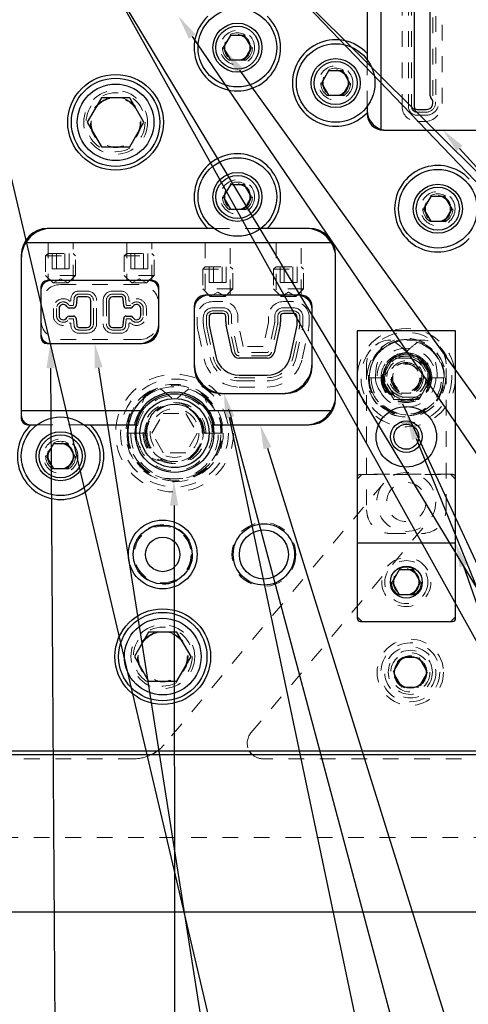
# Model space of a CAD drawing. Header units: inches. Extents: x 1802 to 2468, y -208 to -72.
# Tile 349 of 595: x 2078.8 to 2081.66, y -93.86 to -87.59. Entities that reach past the tile are written whole.
import ezdxf

# ---------------------------------------------------------------- set-up
doc = ezdxf.new("R2010")
doc.units = ezdxf.units.IN
doc.header["$LTSCALE"] = 0.5
doc.header["$MEASUREMENT"] = 0
doc.linetypes.add('HIDDEN', pattern=[0.225, 0.15, -0.075])
for name, color, linetype in [('DIE-M-S', 8, 'Continuous'), ('DIE-M-S2', 1, 'Continuous'), ('DIE-M-S3', 8, 'Continuous'), ('DSS-M-S', 53, 'Continuous'), ('SID-M-S', 105, 'Continuous'), ('SVD-M-S', 8, 'Continuous')]:
    doc.layers.add(name, color=color, linetype=linetype)

msp = doc.modelspace()

# ---------------------------------------------------------------- linework, layer by layer
at = {"layer": 'DIE-M-S', "linetype": 'Continuous', "lineweight": 25}
for p, q in [((2081.01416, -87.0631), (2081.01416, -87.80436)), ((2081.01416, -87.80436), (2081.01416, -87.8431)), ((2081.01416, -88.1431), (2081.01416, -88.18185)), ((2081.01416, -88.18185), (2081.01416, -88.1881)), ((2081.11916, -88.2931), (2081.86416, -88.2931)), ((2080.00041, -88.9181), (2078.98416, -88.9181)), ((2080.03916, -88.9181), (2080.00041, -88.9181)), ((2080.03916, -88.9181), (2080.00041, -88.9181)), ((2080.3779, -88.9181), (2080.33916, -88.9181)), ((2080.3779, -88.9181), (2080.33916, -88.9181)), ((2080.64416, -88.9181), (2080.3779, -88.9181)), ((2078.8426, -89.0081), (2080.78571, -89.0081)), ((2078.81416, -89.0881), (2078.81416, -90.1281)), ((2080.81416, -89.9981), (2080.81416, -89.0881)), ((2078.81416, -89.1081), (2078.81416, -90.0781)), ((2080.81416, -89.9781), (2080.81416, -89.1081)), ((2079.64916, -89.25072), (2078.97916, -89.25072)), ((2078.93916, -89.29072), (2078.93916, -89.61072)), ((2079.68916, -89.54572), (2079.68916, -89.29072)), ((2080.59416, -89.3436), (2079.98416, -89.3436)), ((2079.91416, -89.4136), (2079.91416, -89.7986)), ((2080.66416, -89.7986), (2080.66416, -89.4136)), ((2078.97916, -89.65072), (2079.58416, -89.65072)), ((2080.08416, -89.9686), (2080.49416, -89.9686)), ((2079.57169, -90.0781), (2078.81416, -90.0781)), ((2080.78571, -90.0781), (2080.00663, -90.0781)), ((2078.85416, -90.1681), (2078.87541, -90.1681)), ((2078.87541, -90.1681), (2078.91416, -90.1681)), ((2078.87541, -90.1681), (2078.91416, -90.1681)), ((2079.21416, -90.1681), (2079.2529, -90.1681)), ((2079.21416, -90.1681), (2079.2529, -90.1681)), ((2079.2529, -90.1681), (2079.54473, -90.1681)), ((2080.03358, -90.1681), (2080.64416, -90.1681)), ((2081.57677, -90.4992), (2081.57616, -90.49686)), ((2081.57716, -90.5031), (2081.57677, -90.4992)), ((2081.57716, -91.3991), (2081.57716, -90.5031)), ((2080.95116, -90.9191), (2080.95116, -91.3991)), ((2080.97116, -91.4191), (2081.55716, -91.4191)), ((2069.16416, -92.2431), (2083.66416, -92.2431))]:
    msp.add_line(p, q, dxfattribs=at)
at = {"layer": 'DIE-M-S', "linetype": 'HIDDEN', "lineweight": 18}
for p, q in [((2081.01416, -87.8431), (2081.01416, -88.1431)), ((2080.33916, -88.9181), (2080.03916, -88.9181)), ((2080.33916, -88.9181), (2080.03916, -88.9181)), ((2078.98466, -89.0081), (2078.98466, -89.25072)), ((2079.14366, -89.25072), (2079.14366, -89.0081)), ((2079.48466, -89.0081), (2079.48466, -89.25072)), ((2079.64366, -89.25072), (2079.64366, -89.0081)), ((2079.98466, -89.0081), (2079.98466, -89.3436)), ((2080.14366, -89.3436), (2080.14366, -89.0081)), ((2080.43466, -89.0081), (2080.43466, -89.3436)), ((2080.59366, -89.3436), (2080.59366, -89.0081)), ((2078.91416, -90.1681), (2079.21416, -90.1681)), ((2078.91416, -90.1681), (2079.21416, -90.1681)), ((2081.55716, -90.4831), (2080.97116, -90.4831))]:
    msp.add_line(p, q, dxfattribs=at)
for centre, radius in [((2080.18916, -87.7681), 0.0795), ((2080.81416, -87.9931), 0.0795), ((2079.41416, -88.2431), 0.203), ((2080.18916, -88.7181), 0.0795), ((2081.46416, -88.7931), 0.0795), ((2081.26416, -89.8681), 0.1875), ((2079.06416, -90.3681), 0.0795), ((2079.71416, -91.6431), 0.203)]:
    msp.add_circle(centre, radius, dxfattribs=at)
at = {"layer": 'DIE-M-S', "linetype": 'Continuous', "lineweight": 25}
for centre, radius in [((2079.41416, -88.2431), 0.3045), ((2079.71416, -90.9931), 0.21875), ((2079.71416, -90.9931), 0.1875), ((2080.35762, -90.9931), 0.195), ((2080.35762, -90.9931), 0.15625), ((2079.71416, -91.6431), 0.3045), ((2081.28916, -91.7431), 0.1005)]:
    msp.add_circle(centre, radius, dxfattribs=at)
for centre, radius, start, end in [((2080.18916, -87.7681), 0.275, 133.341758, 46.658242), ((2080.81416, -87.9931), 0.275, 43.341758, 316.658242), ((2081.11916, -88.1881), 0.105, 180, 270), ((2080.18916, -88.7181), 0.275, 313.341758, 226.658242), ((2081.46416, -88.7931), 0.275, 43.341758, 316.658242), ((2078.98416, -89.0881), 0.17, 90, 180), ((2079.00416, -89.1081), 0.19, 90, 148.243136), ((2080.62416, -89.1081), 0.19, 31.756864, 90), ((2080.64416, -89.0881), 0.17, 0, 90), ((2079.00416, -89.1081), 0.19, 148.243136, 180), ((2080.62416, -89.1081), 0.19, 0, 31.756864), ((2078.97916, -89.29072), 0.04, 90, 180), ((2079.64916, -89.29072), 0.04, 0, 90), ((2079.98416, -89.4136), 0.07, 90, 180), ((2080.59416, -89.4136), 0.07, 0, 90), ((2079.58416, -89.54572), 0.105, 270, 0), ((2078.97916, -89.61072), 0.04, 180, 270), ((2080.08416, -89.7986), 0.17, 180, 270), ((2080.49416, -89.7986), 0.17, 270, 0), ((2079.78916, -90.2206), 0.26, 33.235182, 146.764818), ((2080.64416, -89.9981), 0.17, 270, 0), ((2080.62416, -89.9781), 0.19, 328.243136, 0), ((2079.78916, -90.2206), 0.26, 146.764818, 168.350562), ((2079.78916, -90.2206), 0.26, 11.649438, 33.235182), ((2080.62416, -89.9781), 0.19, 270, 328.243136), ((2078.87416, -90.1081), 0.06, 180, 270), ((2078.85416, -90.1281), 0.04, 180, 270), ((2079.06416, -90.3681), 0.275, 133.341758, 46.658242), ((2080.97116, -91.3991), 0.02, 180, 270), ((2081.55716, -91.3991), 0.02, 270, 0)]:
    msp.add_arc(centre, radius, start, end, dxfattribs=at)
at = {"layer": 'DIE-M-S', "linetype": 'HIDDEN', "lineweight": 18}
for centre, start, end in [((2080.97116, -90.5031), 90, 180), ((2081.55716, -90.5031), 18.194872, 90)]:
    msp.add_arc(centre, 0.02, start, end, dxfattribs=at)
at = {"layer": 'DIE-M-S2', "linetype": 'Continuous', "lineweight": 25}
for p, q in [((2081.10416, -88.2881), (2081.10416, -86.92155)), ((2081.31339, -87.06322), (2081.31339, -88.14322)), ((2081.41559, -88.07549), (2081.41559, -87.06322)), ((2081.01416, -87.80436), (2081.01416, -87.8431)), ((2081.01416, -88.1431), (2081.01416, -88.1681)), ((2081.33199, -88.16182), (2081.38987, -88.16182)), ((2081.13916, -88.2931), (2081.85709, -88.2931)), ((2079.62916, -89.25072), (2078.99916, -89.25072)), ((2078.93916, -89.31072), (2078.93916, -89.59072)), ((2079.68916, -89.52572), (2079.68916, -89.31072)), ((2080.57416, -89.3436), (2080.00416, -89.3436)), ((2079.16657, -89.36553), (2079.16266, -89.41015)), ((2079.23306, -89.35312), (2079.18012, -89.35312)), ((2079.25666, -89.52472), (2079.25666, -89.37672)), ((2079.37166, -89.37672), (2079.37166, -89.52472)), ((2079.4482, -89.35312), (2079.39526, -89.35312)), ((2079.46566, -89.41015), (2079.46175, -89.36553)), ((2079.05446, -89.42843), (2079.05446, -89.47301)), ((2079.14664, -89.42483), (2079.11816, -89.42483)), ((2079.51016, -89.42483), (2079.48168, -89.42483)), ((2079.57386, -89.47301), (2079.57386, -89.42843)), ((2079.91416, -89.4336), (2079.91416, -89.7786)), ((2080.09699, -89.46), (2080.03199, -89.46)), ((2080.54632, -89.46), (2080.48132, -89.46)), ((2080.66416, -89.7786), (2080.66416, -89.4336)), ((2079.11816, -89.47661), (2079.14664, -89.47661)), ((2079.16266, -89.49129), (2079.16657, -89.5359)), ((2079.46175, -89.5359), (2079.46566, -89.49129)), ((2079.48168, -89.47661), (2079.51016, -89.47661)), ((2080.00839, -89.4836), (2080.00839, -89.51311)), ((2080.11559, -89.51311), (2080.11559, -89.4786)), ((2080.15602, -89.70908), (2080.11776, -89.53327)), ((2080.46056, -89.53327), (2080.4223, -89.70908)), ((2080.46272, -89.4786), (2080.46272, -89.51311)), ((2080.56992, -89.51311), (2080.56992, -89.4836)), ((2079.18012, -89.54832), (2079.23306, -89.54832)), ((2079.39526, -89.54832), (2079.4482, -89.54832)), ((2080.01301, -89.55606), (2080.05127, -89.73188)), ((2080.52704, -89.73188), (2080.5653, -89.55606)), ((2078.99916, -89.65072), (2079.56416, -89.65072)), ((2080.37773, -89.745), (2080.20059, -89.745)), ((2080.20059, -89.8522), (2080.37773, -89.8522)), ((2080.10416, -89.9686), (2080.47416, -89.9686))]:
    msp.add_line(p, q, dxfattribs=at)
at = {"layer": 'DIE-M-S2', "linetype": 'HIDDEN', "lineweight": 18}
msp.add_line((2081.01416, -87.8431), (2081.01416, -88.1431), dxfattribs=at)
at = {"layer": 'DIE-M-S2', "linetype": 'Continuous', "lineweight": 25}
for centre, radius, start, end in [((2081.38987, -88.11822), 0.0436, 270, 45.40429), ((2081.43199, -88.07549), 0.0164, 180, 225.40429), ((2081.33199, -88.14322), 0.0186, 180, 270), ((2081.13916, -88.1681), 0.125, 180, 253.739795), ((2081.13916, -88.1681), 0.125, 253.739795, 270), ((2078.99916, -89.31072), 0.06, 90, 180), ((2079.62916, -89.31072), 0.06, 0, 90), ((2080.00416, -89.4336), 0.09, 90, 180), ((2080.57416, -89.4336), 0.09, 0, 90), ((2079.08069, -89.42843), 0.02624, 27.717748, 180), ((2079.18012, -89.36672), 0.0136, 90, 175), ((2079.23306, -89.37672), 0.0236, 0, 90), ((2079.39526, -89.37672), 0.0236, 90, 180), ((2079.4482, -89.36672), 0.0136, 5, 90), ((2079.54762, -89.42843), 0.02624, 0, 152.282252), ((2079.11816, -89.40875), 0.01609, 207.717748, 270), ((2079.14664, -89.40875), 0.01609, 270, 355), ((2079.48168, -89.40875), 0.01609, 185, 270), ((2079.51016, -89.40875), 0.01609, 270, 332.282252), ((2080.03199, -89.4836), 0.0236, 90, 180), ((2080.09699, -89.4786), 0.0186, 0, 90), ((2080.48132, -89.4786), 0.0186, 90, 180), ((2080.54632, -89.4836), 0.0236, 0, 90), ((2079.08069, -89.47301), 0.02624, 180, 332.282252), ((2079.11816, -89.49269), 0.01609, 90, 152.282252), ((2079.14664, -89.49269), 0.01609, 5, 90), ((2079.23306, -89.52472), 0.0236, 270, 0), ((2079.39526, -89.52472), 0.0236, 180, 270), ((2079.48168, -89.49269), 0.01609, 90, 175), ((2079.51016, -89.49269), 0.01609, 27.717748, 90), ((2079.54762, -89.47301), 0.02624, 207.717748, 0), ((2079.56416, -89.52572), 0.125, 270, 0), ((2080.21042, -89.51311), 0.20203, 180, 192.277006), ((2080.21042, -89.51311), 0.09483, 180, 192.277006), ((2080.3679, -89.51311), 0.09483, 347.722994, 0), ((2080.3679, -89.51311), 0.20203, 347.722994, 0), ((2078.99916, -89.59072), 0.06, 180, 270), ((2079.18012, -89.53472), 0.0136, 185, 270), ((2079.4482, -89.53472), 0.0136, 270, 355), ((2080.20059, -89.69938), 0.04561, 192.277006, 270), ((2080.37773, -89.69938), 0.04561, 270, 347.722994), ((2080.10416, -89.7786), 0.19, 180, 270), ((2080.20059, -89.69938), 0.15281, 192.277006, 270), ((2080.37773, -89.69938), 0.15281, 270, 347.722994), ((2080.47416, -89.7786), 0.19, 270, 0)]:
    msp.add_arc(centre, radius, start, end, dxfattribs=at)
at = {"layer": 'DIE-M-S3', "linetype": 'HIDDEN', "lineweight": 18}
for p, q in [((2081.27699, -87.06322), (2081.27699, -88.14322)), ((2081.29699, -87.06322), (2081.29699, -88.14322)), ((2081.43199, -88.07549), (2081.43199, -87.06322)), ((2081.45199, -88.06782), (2081.45199, -87.06322)), ((2081.33199, -88.17822), (2081.38987, -88.17822)), ((2081.33199, -88.19822), (2081.38987, -88.19822)), ((2079.23306, -89.31672), (2079.18012, -89.31672)), ((2079.23306, -89.33672), (2079.18012, -89.33672)), ((2079.4482, -89.31672), (2079.39526, -89.31672)), ((2079.4482, -89.33672), (2079.39526, -89.33672)), ((2079.14177, -89.40843), (2079.12125, -89.40843)), ((2079.13031, -89.36236), (2079.12903, -89.37695)), ((2079.15023, -89.3641), (2079.14675, -89.40387)), ((2079.27306, -89.52472), (2079.27306, -89.37672)), ((2079.29306, -89.52472), (2079.29306, -89.37672)), ((2079.33526, -89.37672), (2079.33526, -89.52472)), ((2079.35526, -89.37672), (2079.35526, -89.52472)), ((2079.48157, -89.40387), (2079.47809, -89.3641)), ((2079.50707, -89.40843), (2079.48655, -89.40843)), ((2079.49929, -89.37695), (2079.49801, -89.36236)), ((2079.01806, -89.42843), (2079.01806, -89.47301)), ((2079.03806, -89.42843), (2079.03806, -89.47301)), ((2079.59026, -89.47301), (2079.59026, -89.42843)), ((2079.61026, -89.47301), (2079.61026, -89.42843)), ((2080.09699, -89.4236), (2080.03199, -89.4236)), ((2080.09699, -89.4436), (2080.03199, -89.4436)), ((2080.54632, -89.4236), (2080.48132, -89.4236)), ((2080.54632, -89.4436), (2080.48132, -89.4436)), ((2079.12125, -89.49301), (2079.14177, -89.49301)), ((2079.12903, -89.52449), (2079.13031, -89.53908)), ((2079.14675, -89.49757), (2079.15023, -89.53733)), ((2079.47809, -89.53733), (2079.48157, -89.49757)), ((2079.48655, -89.49301), (2079.50707, -89.49301)), ((2079.49801, -89.53908), (2079.49929, -89.52449)), ((2079.97199, -89.4836), (2079.97199, -89.51311)), ((2079.99199, -89.4836), (2079.99199, -89.51311)), ((2080.13199, -89.51311), (2080.13199, -89.4786)), ((2080.17205, -89.70559), (2080.13379, -89.52978)), ((2080.15199, -89.51311), (2080.15199, -89.4786)), ((2080.19159, -89.70134), (2080.15333, -89.52553)), ((2080.42499, -89.52553), (2080.38673, -89.70134)), ((2080.44453, -89.52978), (2080.40627, -89.70559)), ((2080.42632, -89.4786), (2080.42632, -89.51311)), ((2080.44632, -89.4786), (2080.44632, -89.51311)), ((2080.58632, -89.51311), (2080.58632, -89.4836)), ((2080.60632, -89.51311), (2080.60632, -89.4836)), ((2079.18012, -89.56472), (2079.23306, -89.56472)), ((2079.18012, -89.58472), (2079.23306, -89.58472)), ((2079.39526, -89.56472), (2079.4482, -89.56472)), ((2079.39526, -89.58472), (2079.4482, -89.58472)), ((2079.97745, -89.5638), (2080.01571, -89.73962)), ((2079.99699, -89.55955), (2080.03525, -89.73536)), ((2080.54307, -89.73536), (2080.58133, -89.55955)), ((2080.56261, -89.73962), (2080.60087, -89.5638)), ((2081.36616, -89.6287), (2081.16116, -89.6287)), ((2081.36616, -89.6291), (2081.16116, -89.6291)), ((2080.37773, -89.7086), (2080.20059, -89.7086)), ((2080.37773, -89.7286), (2080.20059, -89.7286)), ((2081.01076, -89.7791), (2081.01076, -90.7091)), ((2081.01116, -89.7791), (2081.01116, -90.7091)), ((2081.51616, -90.7091), (2081.51616, -89.7791)), ((2081.51656, -90.7091), (2081.51656, -89.7791)), ((2080.20059, -89.8686), (2080.37773, -89.8686)), ((2080.20059, -89.8886), (2080.37773, -89.8886)), ((2081.23413, -89.9631), (2081.23413, -89.96753)), ((2081.23413, -89.96753), (2081.26366, -89.96753)), ((2081.26366, -89.96753), (2081.29319, -89.96753)), ((2081.29319, -89.96753), (2081.29319, -89.9631)), ((2080.98116, -90.4841), (2080.95116, -90.5141)), ((2080.98116, -90.4841), (2081.54616, -90.4841)), ((2081.57616, -90.5141), (2081.54616, -90.4841)), ((2081.16116, -90.8591), (2081.36616, -90.8591)), ((2081.16116, -90.8595), (2081.36616, -90.8595))]:
    msp.add_line(p, q, dxfattribs=at)
at = {"layer": 'DIE-M-S3', "linetype": 'Continuous', "lineweight": 25}
for p, q in [((2080.95116, -89.5691), (2080.95116, -90.9191)), ((2081.57616, -89.5691), (2080.95116, -89.5691)), ((2081.57616, -90.9191), (2081.57616, -89.5691)), ((2080.95116, -90.9191), (2081.57616, -90.9191)), ((2081.57616, -91.3891), (2081.57616, -90.9191)), ((2080.95116, -91.3891), (2080.98116, -91.4191)), ((2081.54616, -91.4191), (2081.57616, -91.3891))]:
    msp.add_line(p, q, dxfattribs=at)
at = {"layer": 'DIE-M-S3', "linetype": 'HIDDEN', "lineweight": 18}
for centre, radius in [((2081.26416, -89.8681), 0.28906), ((2081.26366, -89.8691), 0.25), ((2081.26416, -89.8681), 0.25), ((2081.26416, -89.8681), 0.1575), ((2081.26416, -89.8681), 0.125), ((2081.26366, -89.8691), 0.10827), ((2081.26366, -89.8691), 0.09843), ((2081.26416, -89.8681), 0.09475), ((2081.26366, -89.8691), 0.08858), ((2081.26366, -89.8691), 0.08661), ((2079.78916, -90.2206), 0.34375), ((2079.78916, -90.2206), 0.31), ((2079.78916, -90.2206), 0.24), ((2079.78916, -90.2206), 0.155), ((2081.26366, -90.6591), 0.1875), ((2081.26366, -90.6591), 0.125), ((2079.71416, -90.9931), 0.19), ((2080.35762, -90.9931), 0.20312), ((2081.28916, -91.7431), 0.211), ((2081.28916, -91.7431), 0.1405)]:
    msp.add_circle(centre, radius, dxfattribs=at)
at = {"layer": 'DIE-M-S3', "linetype": 'Continuous', "lineweight": 25}
for centre, radius in [((2079.78916, -90.2206), 0.25), ((2079.78916, -90.2206), 0.22), ((2081.26366, -90.2441), 0.1925), ((2081.26366, -90.2441), 0.1005), ((2081.26366, -90.2441), 0.0795), ((2081.26366, -91.1691), 0.10156)]:
    msp.add_circle(centre, radius, dxfattribs=at)
at = {"layer": 'DIE-M-S3', "linetype": 'HIDDEN', "lineweight": 18}
for centre, radius, start, end in [((2081.38987, -88.11822), 0.08, 270, 39.051971), ((2081.38987, -88.11822), 0.06, 270, 45.40429), ((2081.33199, -88.14322), 0.055, 180, 270), ((2081.33199, -88.14322), 0.035, 180, 270), ((2079.18012, -89.36672), 0.05, 90, 175), ((2079.18012, -89.36672), 0.03, 90, 175), ((2079.23306, -89.37672), 0.06, 0, 90), ((2079.23306, -89.37672), 0.04, 0, 90), ((2079.39526, -89.37672), 0.06, 90, 180), ((2079.39526, -89.37672), 0.04, 90, 180), ((2079.4482, -89.36672), 0.05, 5, 90), ((2079.4482, -89.36672), 0.03, 5, 90), ((2079.08069, -89.42843), 0.06264, 50.136522, 180), ((2079.08069, -89.42843), 0.04264, 31.654335, 180), ((2079.12125, -89.40343), 0.005, 211.654335, 270), ((2079.12405, -89.37651), 0.005, 230.136522, 355), ((2079.14177, -89.40343), 0.005, 270, 355), ((2079.48655, -89.40343), 0.005, 185, 270), ((2079.50427, -89.37651), 0.005, 185, 309.863478), ((2079.50707, -89.40343), 0.005, 270, 328.345665), ((2079.54762, -89.42843), 0.06264, 0, 129.863478), ((2079.54762, -89.42843), 0.04264, 0, 148.345665), ((2080.03199, -89.4836), 0.06, 90, 180), ((2080.03199, -89.4836), 0.04, 90, 180), ((2080.09699, -89.4786), 0.055, 0, 90), ((2080.09699, -89.4786), 0.035, 0, 90), ((2080.48132, -89.4786), 0.055, 90, 180), ((2080.48132, -89.4786), 0.035, 90, 180), ((2080.54632, -89.4836), 0.06, 0, 90), ((2080.54632, -89.4836), 0.04, 0, 90), ((2079.08069, -89.47301), 0.06264, 180, 309.863478), ((2079.08069, -89.47301), 0.04264, 180, 328.345665), ((2079.12125, -89.49801), 0.005, 90, 148.345665), ((2079.12405, -89.52492), 0.005, 5, 129.863478), ((2079.14177, -89.49801), 0.005, 5, 90), ((2079.23306, -89.52472), 0.04, 270, 0), ((2079.23306, -89.52472), 0.06, 270, 0), ((2079.39526, -89.52472), 0.06, 180, 270), ((2079.39526, -89.52472), 0.04, 180, 270), ((2079.48655, -89.49801), 0.005, 90, 175), ((2079.50427, -89.52492), 0.005, 50.136522, 175), ((2079.50707, -89.49801), 0.005, 31.654335, 90), ((2079.54762, -89.47301), 0.06264, 230.136522, 0), ((2079.54762, -89.47301), 0.04264, 211.654335, 0), ((2080.21042, -89.51311), 0.23843, 180, 192.277006), ((2080.21042, -89.51311), 0.21843, 180, 192.277006), ((2080.21042, -89.51311), 0.07843, 180, 192.277006), ((2080.21042, -89.51311), 0.05843, 180, 192.277006), ((2080.3679, -89.51311), 0.05843, 347.722994, 0), ((2080.3679, -89.51311), 0.07843, 347.722994, 0), ((2080.3679, -89.51311), 0.21843, 347.722994, 0), ((2080.3679, -89.51311), 0.23843, 347.722994, 0), ((2079.18012, -89.53472), 0.05, 185, 270), ((2079.18012, -89.53472), 0.03, 185, 270), ((2079.4482, -89.53472), 0.03, 270, 355), ((2079.4482, -89.53472), 0.05, 270, 355), ((2081.16116, -89.7791), 0.1504, 90, 180), ((2081.16116, -89.7791), 0.15, 90, 180), ((2081.36616, -89.7791), 0.1504, 0, 90), ((2081.36616, -89.7791), 0.15, 0, 90), ((2080.20059, -89.69938), 0.02921, 192.277006, 270), ((2080.20059, -89.69938), 0.00921, 192.277006, 270), ((2080.37773, -89.69938), 0.00921, 270, 347.722994), ((2080.37773, -89.69938), 0.02921, 270, 347.722994), ((2080.20059, -89.69938), 0.18921, 192.277006, 270), ((2080.20059, -89.69938), 0.16921, 192.277006, 270), ((2080.37773, -89.69938), 0.16921, 270, 347.722994), ((2080.37773, -89.69938), 0.18921, 270, 347.722994), ((2081.26366, -89.8691), 0.1378, 90, 150), ((2081.26366, -89.8691), 0.1378, 30, 90), ((2081.26366, -89.8691), 0.1378, 150, 210), ((2081.26366, -89.8691), 0.1378, 330, 30), ((2081.26366, -89.8691), 0.1378, 210, 270), ((2081.26366, -89.8691), 0.1378, 270, 330), ((2081.16116, -90.7091), 0.1504, 180, 270), ((2081.16116, -90.7091), 0.15, 180, 270), ((2081.36616, -90.7091), 0.1504, 270, 0), ((2081.36616, -90.7091), 0.15, 270, 0)]:
    msp.add_arc(centre, radius, start, end, dxfattribs=at)
for points, knots in [([(2081.14432, -89.8002), (2081.15165, -89.78752), (2081.16512, -89.76418), (2081.17815, -89.74161), (2081.1841, -89.73131)], [0, 0, 0, 0, 0.5431482, 1, 1, 1, 1]), ([(2081.1841, -89.73131), (2081.1991, -89.73131), (2081.22523, -89.73131), (2081.25218, -89.73131), (2081.26366, -89.73131)], [0, 0, 0, 0, 0.5742063, 1, 1, 1, 1]), ([(2081.26366, -89.73131), (2081.2783, -89.73131), (2081.30526, -89.73131), (2081.33131, -89.73131), (2081.34322, -89.73131)], [0, 0, 0, 0, 0.5431482, 1, 1, 1, 1]), ([(2081.34322, -89.73131), (2081.35072, -89.7443), (2081.36378, -89.76692), (2081.37725, -89.79027), (2081.38299, -89.8002)], [0, 0, 0, 0, 0.5742063, 1, 1, 1, 1]), ([(2081.10455, -89.8691), (2081.11205, -89.85611), (2081.12511, -89.83348), (2081.13859, -89.81014), (2081.14432, -89.8002)], [0, 0, 0, 0, 0.5742063, 1, 1, 1, 1]), ([(2081.38299, -89.8002), (2081.39031, -89.81288), (2081.40379, -89.83623), (2081.41682, -89.85879), (2081.42277, -89.8691)], [0, 0, 0, 0, 0.5431482, 1, 1, 1, 1]), ([(2081.14432, -89.938), (2081.137, -89.92532), (2081.12352, -89.90197), (2081.1105, -89.87941), (2081.10455, -89.8691)], [0, 0, 0, 0, 0.5431482, 1, 1, 1, 1]), ([(2081.42277, -89.8691), (2081.41527, -89.88209), (2081.40221, -89.90472), (2081.38873, -89.92806), (2081.38299, -89.938)], [0, 0, 0, 0, 0.5742063, 1, 1, 1, 1]), ([(2081.1841, -90.0069), (2081.1766, -89.99391), (2081.16354, -89.97128), (2081.15006, -89.94794), (2081.14432, -89.938)], [0, 0, 0, 0, 0.5742063, 1, 1, 1, 1]), ([(2081.38299, -89.938), (2081.37567, -89.95068), (2081.36219, -89.97403), (2081.34917, -89.99659), (2081.34322, -90.0069)], [0, 0, 0, 0, 0.5431482, 1, 1, 1, 1]), ([(2081.26366, -90.0069), (2081.24902, -90.0069), (2081.22206, -90.0069), (2081.19601, -90.0069), (2081.1841, -90.0069)], [0, 0, 0, 0, 0.5431482, 1, 1, 1, 1]), ([(2081.34322, -90.0069), (2081.32821, -90.0069), (2081.30209, -90.0069), (2081.27514, -90.0069), (2081.26366, -90.0069)], [0, 0, 0, 0, 0.5742063, 1, 1, 1, 1])]:
    msp.add_open_spline(points, degree=3, knots=knots, dxfattribs=at)
at = {"layer": 'DSS-M-S', "linetype": 'HIDDEN', "lineweight": 18}
for p, q in [((2081.23699, -87.06322), (2081.23699, -88.14322)), ((2081.49199, -88.12322), (2081.49199, -87.06322)), ((2081.33199, -88.23822), (2081.37699, -88.23822)), ((2079.56416, -89.27572), (2079.06416, -89.27572)), ((2078.93916, -89.40072), (2078.93916, -89.50072)), ((2079.68916, -89.50072), (2079.68916, -89.40072)), ((2080.09699, -89.38423), (2080.03199, -89.38423)), ((2080.54632, -89.38423), (2080.48132, -89.38423)), ((2079.93262, -89.4836), (2079.93262, -89.51311)), ((2080.19136, -89.51311), (2080.19136, -89.4786)), ((2080.22489, -89.66923), (2080.1918, -89.51716)), ((2080.38652, -89.51716), (2080.35343, -89.66923)), ((2080.38695, -89.4786), (2080.38695, -89.51311)), ((2080.64569, -89.51311), (2080.64569, -89.4836)), ((2079.93898, -89.57218), (2079.97724, -89.74799)), ((2080.60108, -89.74799), (2080.63934, -89.57218)), ((2079.06416, -89.62572), (2079.56416, -89.62572)), ((2080.35343, -89.66923), (2080.22489, -89.66923)), ((2080.20059, -89.92797), (2080.37773, -89.92797)), ((2081.12003, -90.53858), (2079.72274, -92.2038)), ((2080.27518, -92.12882), (2081.40729, -90.77962)), ((2079.53123, -92.2931), (2070.26416, -92.2931)), ((2082.61416, -92.2931), (2080.35178, -92.2931)), ((2075.49403, -92.7931), (2082.61416, -92.7931))]:
    msp.add_line(p, q, dxfattribs=at)
at = {"layer": 'DSS-M-S', "linetype": 'Continuous', "lineweight": 25}
for p, q in [((2079.66092, -92.25683), (2079.6402, -92.2681)), ((2079.68123, -92.2431), (2079.66092, -92.25683)), ((2080.2766, -92.25904), (2080.26518, -92.2431)), ((2080.28564, -92.2681), (2080.2766, -92.25904))]:
    msp.add_line(p, q, dxfattribs=at)
at = {"layer": 'DSS-M-S', "linetype": 'HIDDEN', "lineweight": 18}
for centre, radius in [((2079.41416, -88.2431), 0.15625), ((2081.26416, -89.8681), 0.28905), ((2081.26366, -91.1691), 0.1005), ((2079.71416, -91.6431), 0.15625)]:
    msp.add_circle(centre, radius, dxfattribs=at)
for centre, radius, start, end in [((2081.33199, -88.14322), 0.095, 180, 270), ((2081.37699, -88.12322), 0.115, 270, 0), ((2079.06416, -89.40072), 0.125, 90, 180), ((2079.56416, -89.40072), 0.125, 0, 90), ((2080.03199, -89.4836), 0.09937, 90, 180), ((2080.09699, -89.4786), 0.09437, 0, 90), ((2080.48132, -89.4786), 0.09437, 90, 180), ((2080.54632, -89.4836), 0.09937, 0, 90), ((2079.06416, -89.50072), 0.125, 180, 270), ((2079.56416, -89.50072), 0.125, 270, 0), ((2080.21042, -89.51311), 0.2778, 180, 192.277006), ((2080.21042, -89.51311), 0.01906, 180, 192.277006), ((2080.3679, -89.51311), 0.01906, 347.722994, 0), ((2080.3679, -89.51311), 0.2778, 347.722994, 0), ((2080.20059, -89.69938), 0.22858, 192.277006, 270), ((2080.37773, -89.69938), 0.22858, 270, 347.722994), ((2080.35178, -92.1931), 0.1, 140, 210), ((2079.53123, -92.0431), 0.25, 306.869898, 320), ((2079.53123, -92.0431), 0.25, 270, 295.841933), ((2080.35178, -92.1931), 0.1, 228.590378, 270)]:
    msp.add_arc(centre, radius, start, end, dxfattribs=at)
at = {"layer": 'SID-M-S'}
for p, q in [((2080.39706, -87.25527), (2094.71594, -102.20627)), ((2080.39974, -87.25265), (2095.43008, -102.20959)), ((2079.38991, -87.37186), (2087.61394, -102.17638)), ((2079.39474, -87.36906), (2088.33003, -102.17991)), ((2079.90192, -87.69708), (2089.76067, -102.18571)), ((2078.59493, -87.94495), (2081.94289, -102.15688)), ((2080.2026, -87.91174), (2090.47396, -102.18866)), ((2081.60242, -88.40911), (2094.00297, -102.20206)), ((2079.00016, -89.80672), (2079.0794, -102.15164)), ((2079.30591, -89.80482), (2081.24922, -102.15403)), ((2081.23844, -90.03421), (2086.88106, -102.16997)), ((2080.13624, -90.12126), (2082.66505, -102.15584)), ((2080.1445, -90.11929), (2083.36749, -102.15833)), ((2081.32555, -90.25606), (2086.16774, -102.16612)), ((2080.38046, -90.31702), (2084.07726, -102.16057)), ((2079.78585, -90.6821), (2079.79796, -102.15163)), ((2081.62731, -91.06648), (2085.47845, -102.16251))]:
    msp.add_line(p, q, dxfattribs=at)
for points in [[(2079.88042, -87.7117), (2079.81416, -87.5681), (2079.88042, -87.7117), (2079.92341, -87.68245)], [(2080.1815, -87.92693), (2080.1115, -87.78511), (2080.1815, -87.92693), (2080.22371, -87.89656)], [(2081.58309, -88.42649), (2081.49812, -88.2931), (2081.58309, -88.42649), (2081.62176, -88.39173)], [(2078.97416, -89.80688), (2078.99916, -89.65072), (2078.97416, -89.80688), (2079.02616, -89.80655)], [(2079.28023, -89.80886), (2079.28166, -89.65072), (2079.28023, -89.80886), (2079.33159, -89.80078)], [(2081.21487, -90.04517), (2081.17267, -89.89275), (2081.21487, -90.04517), (2081.26202, -90.02325)], [(2080.11079, -90.12661), (2080.10416, -89.9686), (2080.11079, -90.12661), (2080.16168, -90.11592)], [(2080.11939, -90.12601), (2080.10416, -89.9686), (2080.11939, -90.12601), (2080.16962, -90.11257)], [(2081.30146, -90.26585), (2081.2668, -90.11155), (2081.30146, -90.26585), (2081.34963, -90.24627)], [(2080.35564, -90.32476), (2080.33398, -90.1681), (2080.35564, -90.32476), (2080.40528, -90.30927)], [(2079.75985, -90.68213), (2079.78569, -90.5261), (2079.75985, -90.68213), (2079.81185, -90.68208)], [(2081.60275, -91.075), (2081.57616, -90.9191), (2081.60275, -91.075), (2081.65187, -91.05795)]]:
    msp.add_solid(points, dxfattribs=at)
at = {"layer": 'SVD-M-S', "linetype": 'Continuous', "lineweight": 25}
for p, q in [((2080.14405, -87.68998), (2080.09895, -87.7681)), ((2080.23426, -87.68998), (2080.14405, -87.68998)), ((2080.27937, -87.7681), (2080.23426, -87.68998)), ((2080.09895, -87.7681), (2080.14405, -87.84623)), ((2080.23426, -87.84623), (2080.27937, -87.7681)), ((2080.14405, -87.84623), (2080.23426, -87.84623)), ((2080.76905, -87.91498), (2080.72395, -87.9931)), ((2080.85926, -87.91498), (2080.76905, -87.91498)), ((2080.90437, -87.9931), (2080.85926, -87.91498)), ((2080.72395, -87.9931), (2080.76905, -88.07123)), ((2080.85926, -88.07123), (2080.90437, -87.9931)), ((2079.32409, -88.0871), (2079.23403, -88.2431)), ((2079.50423, -88.0871), (2079.32409, -88.0871)), ((2079.59429, -88.2431), (2079.50423, -88.0871)), ((2080.76905, -88.07123), (2080.85926, -88.07123)), ((2079.23403, -88.2431), (2079.32409, -88.3991)), ((2079.50423, -88.3991), (2079.59429, -88.2431)), ((2079.32409, -88.3991), (2079.50423, -88.3991)), ((2080.14405, -88.63998), (2080.09895, -88.7181)), ((2080.23426, -88.63998), (2080.14405, -88.63998)), ((2080.27937, -88.7181), (2080.23426, -88.63998)), ((2080.09895, -88.7181), (2080.14405, -88.79623)), ((2080.23426, -88.79623), (2080.27937, -88.7181)), ((2081.41905, -88.71498), (2081.37395, -88.7931)), ((2081.50926, -88.71498), (2081.41905, -88.71498)), ((2081.55437, -88.7931), (2081.50926, -88.71498)), ((2080.14405, -88.79623), (2080.23426, -88.79623)), ((2081.37395, -88.7931), (2081.41905, -88.87123)), ((2081.50926, -88.87123), (2081.55437, -88.7931)), ((2081.41905, -88.87123), (2081.50926, -88.87123)), ((2079.01905, -90.28998), (2078.97395, -90.3681)), ((2079.10926, -90.28998), (2079.01905, -90.28998)), ((2079.15437, -90.3681), (2079.10926, -90.28998)), ((2078.97395, -90.3681), (2079.01905, -90.44623)), ((2079.10926, -90.44623), (2079.15437, -90.3681)), ((2079.01905, -90.44623), (2079.10926, -90.44623)), ((2081.21855, -91.09098), (2081.17345, -91.1691)), ((2081.30876, -91.09098), (2081.21855, -91.09098)), ((2081.35387, -91.1691), (2081.30876, -91.09098)), ((2081.17345, -91.1691), (2081.21855, -91.24723)), ((2081.30876, -91.24723), (2081.35387, -91.1691)), ((2081.21855, -91.24723), (2081.30876, -91.24723)), ((2079.62409, -91.4871), (2079.53403, -91.6431)), ((2079.80423, -91.4871), (2079.62409, -91.4871)), ((2079.89429, -91.6431), (2079.80423, -91.4871)), ((2079.53403, -91.6431), (2079.62409, -91.7991)), ((2079.80423, -91.7991), (2079.89429, -91.6431)), ((2079.62409, -91.7991), (2079.80423, -91.7991)), ((2082.61416, -92.2681), (2069.36416, -92.2681)), ((2069.36416, -93.2681), (2082.61416, -93.2681))]:
    msp.add_line(p, q, dxfattribs=at)
at = {"layer": 'SVD-M-S', "linetype": 'HIDDEN', "lineweight": 18}
for p, q in [((2078.98466, -89.0781), (2078.96916, -89.0936)), ((2078.96916, -89.0936), (2079.15916, -89.0936)), ((2078.96916, -89.0936), (2078.96916, -89.2181)), ((2078.98466, -89.0781), (2079.14366, -89.0781)), ((2079.01006, -89.17653), (2079.01006, -89.0781)), ((2079.03711, -89.17653), (2079.03711, -89.0781)), ((2079.09121, -89.17653), (2079.09121, -89.0781)), ((2079.11826, -89.17653), (2079.11826, -89.0781)), ((2079.15916, -89.0936), (2079.14366, -89.0781)), ((2079.15916, -89.2181), (2079.15916, -89.0936)), ((2079.48466, -89.0781), (2079.46916, -89.0936)), ((2079.46916, -89.0936), (2079.65916, -89.0936)), ((2079.46916, -89.0936), (2079.46916, -89.2181)), ((2079.48466, -89.0781), (2079.64366, -89.0781)), ((2079.51006, -89.17653), (2079.51006, -89.0781)), ((2079.53711, -89.17653), (2079.53711, -89.0781)), ((2079.59121, -89.17653), (2079.59121, -89.0781)), ((2079.61826, -89.17653), (2079.61826, -89.0781)), ((2079.65916, -89.0936), (2079.64366, -89.0781)), ((2079.65916, -89.2181), (2079.65916, -89.0936)), ((2079.15916, -89.2181), (2078.96916, -89.2181)), ((2078.96916, -89.2181), (2079.01666, -89.2656)), ((2079.01006, -89.17653), (2079.03711, -89.17653)), ((2079.03711, -89.17653), (2079.09121, -89.17653)), ((2079.09121, -89.17653), (2079.11826, -89.17653)), ((2079.11166, -89.2656), (2079.15916, -89.2181)), ((2079.65916, -89.2181), (2079.46916, -89.2181)), ((2079.46916, -89.2181), (2079.51666, -89.2656)), ((2079.51006, -89.17653), (2079.53711, -89.17653)), ((2079.53711, -89.17653), (2079.59121, -89.17653)), ((2079.59121, -89.17653), (2079.61826, -89.17653)), ((2079.61166, -89.2656), (2079.65916, -89.2181)), ((2079.98466, -89.1631), (2079.96916, -89.1786)), ((2079.96916, -89.1786), (2080.15916, -89.1786)), ((2079.96916, -89.1786), (2079.96916, -89.3031)), ((2079.98466, -89.1631), (2080.14366, -89.1631)), ((2080.01006, -89.26153), (2080.01006, -89.1631)), ((2080.03711, -89.26153), (2080.03711, -89.1631)), ((2080.09121, -89.26153), (2080.09121, -89.1631)), ((2080.11826, -89.26153), (2080.11826, -89.1631)), ((2080.15916, -89.1786), (2080.14366, -89.1631)), ((2080.15916, -89.3031), (2080.15916, -89.1786)), ((2080.43466, -89.1631), (2080.41916, -89.1786)), ((2080.41916, -89.1786), (2080.60916, -89.1786)), ((2080.41916, -89.1786), (2080.41916, -89.3031)), ((2080.43466, -89.1631), (2080.59366, -89.1631)), ((2080.46006, -89.26153), (2080.46006, -89.1631)), ((2080.48711, -89.26153), (2080.48711, -89.1631)), ((2080.54121, -89.26153), (2080.54121, -89.1631)), ((2080.56826, -89.26153), (2080.56826, -89.1631)), ((2080.60916, -89.1786), (2080.59366, -89.1631)), ((2080.60916, -89.3031), (2080.60916, -89.1786)), ((2079.06416, -89.23818), (2079.01666, -89.2656)), ((2079.11166, -89.2656), (2079.01666, -89.2656)), ((2079.11166, -89.2656), (2079.06416, -89.23818)), ((2079.56416, -89.23818), (2079.51666, -89.2656)), ((2079.61166, -89.2656), (2079.51666, -89.2656)), ((2079.61166, -89.2656), (2079.56416, -89.23818)), ((2080.01006, -89.26153), (2080.03711, -89.26153)), ((2080.03711, -89.26153), (2080.09121, -89.26153)), ((2080.09121, -89.26153), (2080.11826, -89.26153)), ((2080.46006, -89.26153), (2080.48711, -89.26153)), ((2080.48711, -89.26153), (2080.54121, -89.26153)), ((2080.54121, -89.26153), (2080.56826, -89.26153)), ((2080.15916, -89.3031), (2079.96916, -89.3031)), ((2079.96916, -89.3031), (2080.01666, -89.3506)), ((2080.06416, -89.32318), (2080.01666, -89.3506)), ((2080.11166, -89.3506), (2080.06416, -89.32318)), ((2080.11166, -89.3506), (2080.15916, -89.3031)), ((2080.60916, -89.3031), (2080.41916, -89.3031)), ((2080.41916, -89.3031), (2080.46666, -89.3506)), ((2080.51416, -89.32318), (2080.46666, -89.3506)), ((2080.56166, -89.3506), (2080.51416, -89.32318)), ((2080.56166, -89.3506), (2080.60916, -89.3031)), ((2080.11166, -89.3506), (2080.01666, -89.3506)), ((2080.56166, -89.3506), (2080.46666, -89.3506)), ((2081.24822, -89.71989), (2081.27923, -89.71923)), ((2081.27923, -89.71923), (2081.29159, -89.72084)), ((2081.42074, -89.69162), (2081.41322, -89.68522)), ((2081.11982, -89.8681), (2081.19199, -89.7431)), ((2081.19199, -89.7431), (2081.33633, -89.7431)), ((2081.33633, -89.7431), (2081.4085, -89.8681)), ((2081.38597, -89.78218), (2081.3901, -89.7966)), ((2081.04038, -89.8681), (2081.02295, -89.8681)), ((2081.1151, -89.8681), (2081.02822, -89.8681)), ((2081.02822, -89.8681), (2081.1151, -89.8681)), ((2081.12037, -89.8681), (2081.04038, -89.8681)), ((2081.19199, -89.9931), (2081.11982, -89.8681)), ((2081.4085, -89.8681), (2081.33633, -89.9931)), ((2081.40948, -89.8681), (2081.40795, -89.8681)), ((2081.41322, -89.8681), (2081.40948, -89.8681)), ((2081.41895, -89.8681), (2081.41322, -89.8681)), ((2081.4612, -89.8681), (2081.41895, -89.8681)), ((2081.5001, -89.8681), (2081.4612, -89.8681)), ((2081.50383, -89.8681), (2081.5001, -89.8681)), ((2081.50383, -89.8681), (2081.50537, -89.8681)), ((2079.98827, -90.00251), (2079.97135, -89.98819)), ((2081.33633, -89.9931), (2081.19199, -89.9931)), ((2079.64482, -90.2206), (2079.71699, -90.0956)), ((2079.71699, -90.0956), (2079.86133, -90.0956)), ((2079.86133, -90.0956), (2079.9335, -90.2206)), ((2079.94233, -90.12195), (2079.94804, -90.14423)), ((2079.51063, -90.2206), (2079.4869, -90.2206)), ((2079.60697, -90.2206), (2079.49385, -90.2206)), ((2079.49385, -90.2206), (2079.60697, -90.2206)), ((2079.61392, -90.2206), (2079.51063, -90.2206)), ((2079.71699, -90.3456), (2079.64482, -90.2206)), ((2079.9335, -90.2206), (2079.86133, -90.3456)), ((2079.96596, -90.2206), (2079.9644, -90.2206)), ((2079.97135, -90.2206), (2079.96596, -90.2206)), ((2079.97895, -90.2206), (2079.97135, -90.2206)), ((2080.03411, -90.2206), (2079.97895, -90.2206)), ((2080.08447, -90.2206), (2080.03411, -90.2206)), ((2080.08986, -90.2206), (2080.08447, -90.2206)), ((2080.08986, -90.2206), (2080.09142, -90.2206)), ((2079.86133, -90.3456), (2079.71699, -90.3456)), ((2081.18091, -91.7431), (2081.23503, -91.64935)), ((2081.23503, -91.64935), (2081.34329, -91.64935)), ((2081.34329, -91.64935), (2081.39741, -91.7431)), ((2081.23503, -91.83685), (2081.18091, -91.7431)), ((2081.39741, -91.7431), (2081.34329, -91.83685)), ((2081.34329, -91.83685), (2081.23503, -91.83685))]:
    msp.add_line(p, q, dxfattribs=at)
at = {"layer": 'SVD-M-S', "linetype": 'Continuous', "lineweight": 25}
for centre, radius in [((2080.18916, -87.7681), 0.25), ((2080.18916, -87.7681), 0.156), ((2080.18916, -87.7681), 0.137), ((2080.81416, -87.9931), 0.25), ((2080.81416, -87.9931), 0.156), ((2080.81416, -87.9931), 0.137), ((2079.41416, -88.2431), 0.28125), ((2079.41416, -88.2431), 0.24375), ((2080.18916, -88.7181), 0.25), ((2080.18916, -88.7181), 0.156), ((2080.18916, -88.7181), 0.137), ((2081.46416, -88.7931), 0.25), ((2081.46416, -88.7931), 0.156), ((2081.46416, -88.7931), 0.137), ((2079.06416, -90.3681), 0.25), ((2079.06416, -90.3681), 0.156), ((2079.06416, -90.3681), 0.137), ((2079.71416, -90.9931), 0.1095), ((2079.71416, -91.6431), 0.28125), ((2079.71416, -91.6431), 0.24375)]:
    msp.add_circle(centre, radius, dxfattribs=at)
at = {"layer": 'SVD-M-S', "linetype": 'HIDDEN', "lineweight": 18}
for centre, radius in [((2080.18916, -87.7681), 0.10938), ((2080.18916, -87.7681), 0.095), ((2080.18916, -87.7681), 0.08397), ((2080.18916, -87.7681), 0.0837), ((2080.18916, -87.7681), 0.08318), ((2080.81416, -87.9931), 0.10938), ((2080.81416, -87.9931), 0.095), ((2080.81416, -87.9931), 0.08397), ((2080.81416, -87.9931), 0.0837), ((2080.81416, -87.9931), 0.08318), ((2079.41416, -88.2431), 0.1875), ((2079.41416, -88.2431), 0.16072), ((2079.41416, -88.2431), 0.16045), ((2079.41416, -88.2431), 0.15993), ((2080.18916, -88.7181), 0.10938), ((2080.18916, -88.7181), 0.095), ((2080.18916, -88.7181), 0.08397), ((2080.18916, -88.7181), 0.0837), ((2080.18916, -88.7181), 0.08318), ((2081.46416, -88.7931), 0.10938), ((2081.46416, -88.7931), 0.095), ((2081.46416, -88.7931), 0.08397), ((2081.46416, -88.7931), 0.0837), ((2081.46416, -88.7931), 0.08318), ((2081.26416, -89.8681), 0.3125), ((2079.78916, -90.2206), 0.375), ((2079.06416, -90.3681), 0.10937), ((2079.06416, -90.3681), 0.095), ((2079.06416, -90.3681), 0.08397), ((2079.06416, -90.3681), 0.0837), ((2079.06416, -90.3681), 0.08318), ((2079.71416, -90.9931), 0.1805), ((2081.26366, -91.1691), 0.156), ((2081.26366, -91.1691), 0.137), ((2081.26366, -91.1691), 0.095), ((2081.26366, -91.1691), 0.08397), ((2081.26366, -91.1691), 0.0837), ((2081.26366, -91.1691), 0.08318), ((2081.26366, -91.1691), 0.0795), ((2079.71416, -91.6431), 0.1875), ((2079.71416, -91.6431), 0.16072), ((2079.71416, -91.6431), 0.16045), ((2079.71416, -91.6431), 0.15993), ((2081.28916, -91.7431), 0.1875), ((2081.28916, -91.7431), 0.1625), ((2081.28916, -91.7431), 0.125), ((2081.28916, -91.7431), 0.10497), ((2081.28916, -91.7431), 0.1047), ((2081.28916, -91.7431), 0.10418)]:
    msp.add_circle(centre, radius, dxfattribs=at)
for centre, radius, start, end in [((2081.26085, -89.86325), 0.23795, 32.824902, 181.167436), ((2081.2668, -89.86437), 0.2386, 359.105037, 180.894963), ((2081.26416, -89.8681), 0.23594, 50.817833, 0), ((2081.26215, -89.86663), 0.23394, 107.137412, 180.359972), ((2081.26801, -89.86413), 0.231, 28.082965, 73.11631), ((2081.25808, -89.86583), 0.15516, 359.160365, 180.839635), ((2081.27024, -89.86583), 0.15516, 359.160365, 180.839635), ((2081.2626, -89.86637), 0.14752, 83.189303, 180.673002), ((2081.26416, -89.8681), 0.14906, 35.197242, 0), ((2081.26771, -89.86505), 0.14646, 97.644637, 152.137401), ((2081.26061, -89.86505), 0.14646, 27.862599, 82.355363), ((2081.26243, -89.8678), 0.15079, 359.88503, 46.368431), ((2081.26416, -89.8681), 0.14906, 0, 33.04852), ((2081.26152, -89.87183), 0.2386, 179.105037, 0.894963), ((2081.2668, -89.87183), 0.2386, 179.105037, 0.894963), ((2081.25808, -89.87184), 0.22989, 179.068279, 0.931721), ((2081.27024, -89.87184), 0.22989, 179.068279, 0.931721), ((2081.25808, -89.87038), 0.15516, 179.160365, 0.839635), ((2081.26921, -89.86865), 0.16627, 179.810685, 236.591078), ((2081.27024, -89.87038), 0.15516, 179.160365, 0.839635), ((2081.26152, -89.87025), 0.14644, 179.160365, 0.839635), ((2081.2668, -89.87025), 0.14644, 179.160365, 0.839635), ((2079.7848, -90.21404), 0.29797, 32.968635, 181.261361), ((2079.79263, -90.21563), 0.29883, 359.046037, 180.953963), ((2079.78641, -90.2186), 0.29257, 107.488624, 180.39168), ((2079.78916, -90.2206), 0.29531, 51.90762, 0), ((2079.79599, -90.21249), 0.28553, 46.107214, 72.924601), ((2079.78077, -90.21737), 0.19061, 359.029384, 180.970616), ((2079.79755, -90.21737), 0.19061, 359.029384, 180.970616), ((2079.78706, -90.21823), 0.1801, 82.164379, 180.755677), ((2079.78916, -90.2206), 0.18219, 32.784246, 0), ((2079.7941, -90.21693), 0.17923, 98.79248, 156.070365), ((2079.79126, -90.21823), 0.1801, 359.244323, 97.835621), ((2079.78422, -90.21693), 0.17923, 23.929635, 81.20752), ((2079.78916, -90.2206), 0.18219, 0, 31.558649), ((2079.78569, -90.22558), 0.29883, 179.046037, 0.953963), ((2079.79263, -90.22558), 0.29883, 179.046037, 0.953963), ((2079.78077, -90.22538), 0.28696, 179.046037, 0.953963), ((2079.79755, -90.22538), 0.28696, 179.046037, 0.953963), ((2079.78077, -90.22383), 0.19061, 179.029384, 0.970616), ((2079.79611, -90.2214), 0.20592, 179.779037, 237.849494), ((2079.79755, -90.22383), 0.19061, 179.029384, 0.970616), ((2079.78569, -90.22363), 0.17874, 179.029384, 0.970616), ((2079.79263, -90.22363), 0.17874, 179.029384, 0.970616)]:
    msp.add_arc(centre, radius, start, end, dxfattribs=at)
for centre, major_axis, ratio, start_param, end_param in [((2081.26229, -89.8681), (-0.23781, 0), 0.9791612, 5.3798148, 6.2831853), ((2081.2613, -89.8681), (-0.15193, 0), 0.9791612, 4.7985517, 6.2831853), ((2081.26702, -89.8681), (0.15193, 0), 0.9791612, 0, 1.4846336), ((2081.26603, -89.8681), (0.23781, 0), 0.9791612, 0, 0.9033705), ((2081.26603, -89.8681), (-0.14719, 0), 0.9791612, 5.7641207, 6.2831853), ((2081.26229, -89.8681), (0.14719, 0), 0.9791612, 0, 0.5190646), ((2081.22264, -89.8681), (-0.15552, 0), 0.9360304, 0, 1.2773936), ((2081.29447, -89.8681), (0.1851, 0), 0.9704459, 3.1415927, 4.0294649), ((2079.78646, -90.2206), (-0.29801, 0), 0.9770042, 5.3587861, 6.2831853), ((2079.79185, -90.2206), (0.29801, 0), 0.9770042, 0, 0.9243992), ((2079.78536, -90.2206), (-0.18599, 0), 0.9770042, 4.8128393, 6.2831853), ((2079.79296, -90.2206), (0.18599, 0), 0.9770042, 0, 1.470346), ((2079.79185, -90.2206), (-0.17949, 0), 0.9770042, 5.8325895, 6.2831853), ((2079.78646, -90.2206), (0.17949, 0), 0.9770042, 0, 0.4505959), ((2079.73855, -90.2206), (-0.19435, 0), 0.9353022, 0, 1.2997916), ((2079.83146, -90.2206), (0.2321, 0), 0.9661135, 3.1415927, 4.0379585)]:
    msp.add_ellipse(centre, major_axis=major_axis, ratio=ratio, start_param=start_param, end_param=end_param, dxfattribs=at)
for points, knots in [([(2081.19322, -89.64308), (2081.21218, -89.65755), (2081.24302, -89.68108), (2081.26979, -89.7091), (2081.2801, -89.71989)], [0, 0, 0, 0, 0.6148959, 1, 1, 1, 1]), ([(2081.3351, -89.64308), (2081.31613, -89.65755), (2081.2853, -89.68108), (2081.25853, -89.7091), (2081.24822, -89.71989)], [0, 0, 0, 0, 0.6148959, 1, 1, 1, 1]), ([(2081.06712, -89.8681), (2081.06854, -89.84199), (2081.07186, -89.781), (2081.09458, -89.72414), (2081.10757, -89.69162)], [0, 0, 0, 0, 0.4280472, 1, 1, 1, 1]), ([(2081.2801, -89.71989), (2081.29685, -89.72343), (2081.33034, -89.7305), (2081.36557, -89.75615), (2081.38107, -89.77593), (2081.38597, -89.78218)], [0, 0, 0, 0, 0.40622825, 0.81232037, 1, 1, 1, 1]), ([(2081.42074, -89.69162), (2081.43875, -89.71109), (2081.47475, -89.75), (2081.49728, -89.81492), (2081.49939, -89.85477), (2081.5001, -89.8681)], [0, 0, 0, 0, 0.3998432, 0.7991389, 1, 1, 1, 1]), ([(2081.4612, -89.8681), (2081.45978, -89.84199), (2081.45646, -89.781), (2081.43374, -89.72414), (2081.42074, -89.69162)], [0, 0, 0, 0, 0.42804719, 1, 1, 1, 1]), ([(2079.69849, -89.93955), (2079.72183, -89.95721), (2079.76216, -89.98771), (2079.79695, -90.02436), (2079.81161, -90.0398)], [0, 0, 0, 0, 0.5786393, 1, 1, 1, 1]), ([(2079.87983, -89.93955), (2079.85649, -89.95721), (2079.81616, -89.98771), (2079.78136, -90.02436), (2079.7667, -90.0398)], [0, 0, 0, 0, 0.5786393, 1, 1, 1, 1]), ([(2079.54421, -90.2206), (2079.54595, -90.18842), (2079.55015, -90.11088), (2079.57956, -90.03875), (2079.59677, -89.99656)], [0, 0, 0, 0, 0.4150678, 1, 1, 1, 1]), ([(2079.98155, -89.99656), (2080.00449, -90.02058), (2080.05034, -90.06858), (2080.08046, -90.15094), (2080.08342, -90.20239), (2080.08447, -90.2206)], [0, 0, 0, 0, 0.3929294, 0.7851672, 1, 1, 1, 1]), ([(2080.03411, -90.2206), (2080.03237, -90.18842), (2080.02817, -90.11088), (2079.99876, -90.03875), (2079.98155, -89.99656)], [0, 0, 0, 0, 0.4150678, 1, 1, 1, 1])]:
    msp.add_open_spline(points, degree=3, knots=knots, dxfattribs=at)

doc.saveas('drawing.dxf')
